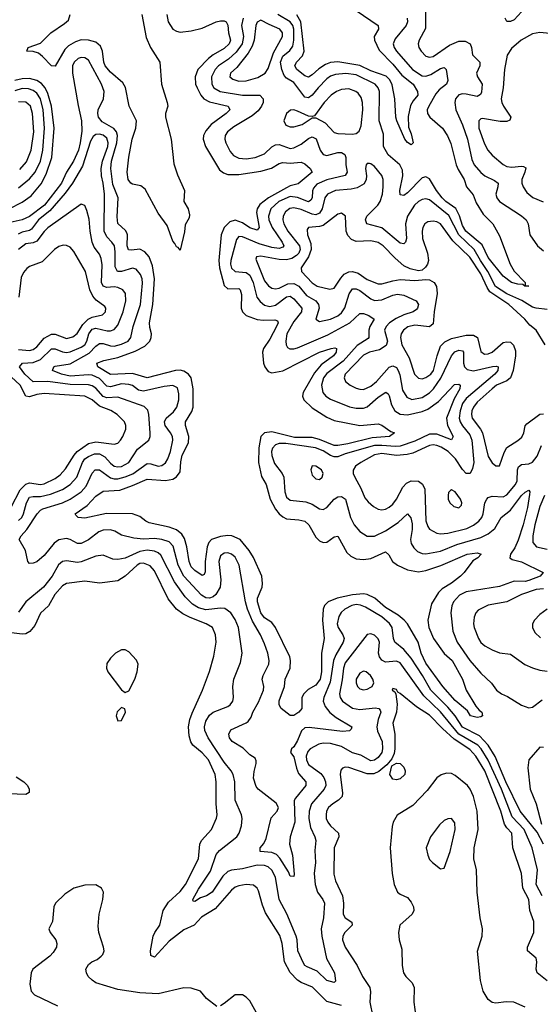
# Model space of a CAD drawing. Header units: inches. Extents: x 1552611 to 1694776, y 811966 to 917215.
# Tile 312 of 549: x 1635696 to 1638533, y 890878 to 896241. Entities that reach past the tile are written whole.
import ezdxf

# ---------------------------------------------------------------- set-up
doc = ezdxf.new("R2010")
doc.units = ezdxf.units.IN
doc.header["$MEASUREMENT"] = 0
doc.layers.add('B6839', color=7, linetype='Continuous')

msp = doc.modelspace()

# ---------------------------------------------------------------- linework, layer by layer
at = {"layer": 'B6839', "color": 5}
for points, elevation in [([(1637908, 896310), (1637907.4, 896192.6), (1637872.9, 896130), (1637867.6, 896110), (1637872.1, 896090), (1637883.2, 896070), (1637910, 896042.9), (1637930, 896036.6), (1637950, 896040.7), (1638038.5, 896101.5), (1638090, 896124.2), (1638123.1, 896123.1), (1638150.2, 896110), (1638158.4, 896090), (1638163.6, 896050), (1638204.5, 896010), (1638204.1, 895990), (1638185.5, 895950), (1638190.1, 895930), (1638216.2, 895890), (1638213, 895847), (1638207.1, 895832.9), (1638190, 895822.8), (1638130, 895836.2), (1638110, 895836.9), (1638090, 895831.2), (1638070.2, 895810), (1638067.2, 895790), (1638073.3, 895750), (1638110, 895669), (1638136.7, 895590), (1638159.3, 895479.3), (1638173.7, 895450), (1638208.3, 895408.3), (1638231.3, 895390), (1638284.4, 895364.4), (1638303, 895350), (1638302.5, 895330), (1638291.6, 895290), (1638297.1, 895270), (1638311.2, 895251.2), (1638430, 895173.1), (1638456.3, 895150), (1638467.2, 895130), (1638475.9, 895070), (1638518.5, 895010), (1638550, 894981.2)], 860), ([(1636497.6, 896270), (1636505.4, 896230), (1636530.1, 896190.1), (1636550, 896177.7), (1636570, 896173.9), (1636630, 896181), (1636690, 896195.1), (1636767.3, 896230), (1636790, 896235.3), (1636810, 896235), (1636820.7, 896230), (1636830.5, 896210.5), (1636833.9, 896170), (1636844.2, 896130), (1636836.9, 896110), (1636810, 896084.3), (1636750, 896050.3), (1636724, 896030), (1636666.3, 895970), (1636651.9, 895930), (1636654.4, 895890), (1636662.2, 895870), (1636682.8, 895830), (1636698.9, 895810), (1636730, 895793.2), (1636832.8, 895770), (1636840.6, 895750), (1636821.6, 895730), (1636739.5, 895670), (1636710, 895636.2), (1636698.5, 895610), (1636696.6, 895590), (1636707.9, 895550), (1636784, 895424), (1636806.1, 895406.1), (1636830, 895398), (1636890, 895398.2), (1637010, 895416.5), (1637067.8, 895432.2), (1637110, 895457.3), (1637130, 895463.6), (1637170, 895460.3), (1637230, 895464.5), (1637250, 895455.4), (1637278.8, 895430), (1637289.2, 895410), (1637213.1, 895346.9), (1637170, 895336.5), (1637150, 895325.9), (1637052, 895270), (1637005.2, 895234.8), (1636990.1, 895210), (1636985.7, 895190), (1637000.1, 895110), (1636990, 895095), (1636950, 895107), (1636910, 895134.4), (1636870, 895149.2), (1636840.6, 895139.4), (1636810.6, 895110), (1636794.3, 895070), (1636780.3, 894930), (1636784, 894890), (1636810, 894793), (1636830, 894774.5), (1636890, 894776.8), (1636897, 894770), (1636904.3, 894744.3), (1636902.9, 894670), (1636910.1, 894650.1), (1636930.6, 894630.6), (1636990, 894607.9), (1637024.2, 894604.2), (1637086.7, 894606.7), (1637100.7, 894600.7), (1637104.8, 894590), (1637095.9, 894570), (1637058.6, 894501.4), (1637024.2, 894450), (1637019.1, 894430), (1637023.8, 894370), (1637031.1, 894351.1), (1637050, 894324.9), (1637070, 894317.7), (1637130, 894327.8), (1637330, 894430.1), (1637392.7, 894450), (1637413.4, 894453.4), (1637421.6, 894450), (1637420.9, 894430), (1637406.3, 894410), (1637338.7, 894361.3), (1637302.5, 894317.5), (1637241.1, 894210), (1637237.9, 894190), (1637243.7, 894170), (1637290, 894126.7), (1637370, 894076.8), (1637410, 894057.8), (1637550, 894031), (1637650, 894039.3), (1637670, 894032.8), (1637718, 893998), (1637738.8, 893990), (1637711, 893970), (1637616.6, 893963.4), (1637484.6, 893930), (1637430, 893921), (1637410, 893922.6), (1637330, 893954.8), (1637290, 893965), (1637194.3, 893965.7), (1637070, 893995.9), (1637030, 893990.6), (1637009.7, 893970), (1636998.3, 893910), (1636998, 893830), (1637013, 893753), (1637039.6, 893710), (1637060.1, 893630), (1637090, 893574.6), (1637110, 893549.6), (1637130, 893532.5), (1637150, 893522.9), (1637217.7, 893517.7), (1637250, 893509.4), (1637272.1, 893490), (1637310, 893421.8), (1637330, 893403.2), (1637350, 893392.8), (1637370, 893394.5), (1637410, 893424.7), (1637430, 893427.7), (1637478.7, 893338.7), (1637499.8, 893319.8), (1637530, 893304.8), (1637570, 893300.7), (1637610, 893307.1), (1637690, 893342.4), (1637707.1, 893327.1), (1637728.3, 893290), (1637754.2, 893270), (1637810, 893244), (1637870, 893234.4), (1637910, 893241.8), (1637991.6, 893268.4), (1638134.5, 893330), (1638190, 893337.2), (1638210.6, 893330), (1638193, 893310), (1638165.9, 893294.1), (1638117.8, 893230), (1638097.7, 893210), (1638050, 893172.2), (1637998.8, 893141.2), (1637978.7, 893121.3), (1637939.9, 893060.1), (1637920.1, 892970), (1637926, 892930), (1637950.7, 892870), (1638009.7, 892789.7), (1638053, 892750), (1638109.3, 892650), (1638128.9, 892588.9), (1638182.4, 892502.4), (1638200.3, 892480.3), (1638214.8, 892470), (1638218, 892450), (1638210, 892444), (1638190, 892440.9), (1638153.2, 892450), (1638136.3, 892476.3), (1638070, 892532.5), (1638002.9, 892610), (1637910, 892736.3), (1637883.5, 892790), (1637867.3, 892850), (1637808.6, 892950), (1637790.8, 892970), (1637757.9, 892997.9), (1637690, 893040.4), (1637630.5, 893090.5), (1637590.4, 893110.4), (1637570, 893113.2), (1637510, 893108.8), (1637426.7, 893090), (1637376.3, 893070), (1637357.5, 893050), (1637349.2, 893030), (1637345.5, 892970), (1637355.7, 892870), (1637340.5, 892790), (1637340.2, 892690), (1637333.7, 892650), (1637310, 892616.9), (1637267.2, 892592.8), (1637243.9, 892570), (1637233.9, 892550), (1637233, 892490), (1637217.8, 892470), (1637190, 892451.2), (1637170, 892450.6), (1637120.6, 892490), (1637109.9, 892510), (1637110, 892530.4), (1637138.8, 892610), (1637143, 892650), (1637170.5, 892710), (1637172.2, 892750), (1637167.7, 892770), (1637089.9, 892930), (1637070, 892958.4), (1637030, 892983.1), (1637009.6, 893010), (1636991.5, 893070), (1636992.2, 893090), (1637016.5, 893150), (1637019.9, 893170), (1637014.8, 893210), (1636970, 893312.1), (1636945.9, 893350), (1636897.1, 893410), (1636852.1, 893430), (1636830, 893431.9), (1636790, 893426), (1636741.8, 893410), (1636727.1, 893392.9), (1636717.1, 893370), (1636707, 893290), (1636706.8, 893233.2), (1636701.3, 893218.7), (1636690, 893213.3), (1636650, 893240.4), (1636630, 893260.9), (1636619.2, 893290), (1636607.5, 893370), (1636594.6, 893414.6), (1636579.8, 893439.8), (1636550, 893461.8), (1636510, 893476.9), (1636401.5, 893501.5), (1636382.8, 893510), (1636350, 893534.9), (1636310, 893549.1), (1636169.1, 893550.9), (1636050, 893525.7), (1636014, 893530), (1636001.7, 893541.7), (1635997.6, 893550), (1636064.1, 893595.9), (1636110, 893645.3), (1636150, 893673.2), (1636240.7, 893679.3), (1636310, 893703.4), (1636390, 893739.3), (1636490, 893730.7), (1636530, 893739.3), (1636550, 893751.2), (1636570, 893778.9), (1636573.4, 893833.4), (1636582, 893870), (1636616.2, 893936.2), (1636617.6, 893970), (1636598.6, 894030), (1636599.4, 894050), (1636633.4, 894106.6), (1636640.8, 894130), (1636641.9, 894230), (1636630.5, 894290), (1636615.7, 894310), (1636590, 894326.6), (1636570, 894331.5), (1636544.2, 894330), (1636390, 894290.6), (1636310, 894314.2), (1636190, 894308), (1636122.4, 894350), (1636116, 894370), (1636154.9, 894385.1), (1636230, 894400.3), (1636325.1, 894434.9), (1636377.2, 894462.8), (1636404.7, 894490), (1636412.3, 894510), (1636413.6, 894530), (1636404.3, 894564.3), (1636403.5, 894590), (1636422.1, 894690), (1636430.5, 894830), (1636420.5, 894900.5), (1636400.9, 894950), (1636377, 894977), (1636351.1, 894991.1), (1636305.6, 894985.6), (1636288.2, 894988.2), (1636281.1, 895010), (1636283.7, 895070), (1636279.8, 895079.8), (1636272.5, 895092.5), (1636231.2, 895131.2), (1636226.9, 895166.9), (1636232.8, 895270), (1636203.7, 895343.7), (1636193.2, 895430), (1636196.5, 895470), (1636225.9, 895570), (1636228.5, 895610), (1636223.3, 895630), (1636208.8, 895648.8), (1636144.8, 895684.8), (1636125.9, 895710), (1636121.3, 895730), (1636124.4, 895750), (1636152.5, 895810), (1636155.5, 895850), (1636141, 895890), (1636070, 896020.6), (1636050, 896034), (1636030, 896035.5), (1636014, 896030), (1635992.1, 896010), (1635983.8, 895990), (1635983.8, 895950), (1636013.9, 895773.9), (1636033.2, 895690), (1636033.7, 895633.7), (1636025.7, 895570), (1636015.7, 895530), (1635988.8, 895470), (1635950.3, 895409.7), (1635923.9, 895350), (1635830.1, 895230), (1635750, 895169.9), (1635710, 895151.4), (1635626.7, 895133.3)], 820), ([(1636361.4, 896270), (1636384.7, 896144.7), (1636408.6, 896088.6), (1636459.7, 896010), (1636468.9, 895890), (1636500.4, 895790), (1636502.8, 895770), (1636490.1, 895730), (1636490.6, 895710), (1636521.7, 895590), (1636536.7, 895456.7), (1636555.1, 895395.1), (1636594.6, 895310), (1636590.8, 895250), (1636614, 895210), (1636622, 895178), (1636619.1, 895160.9), (1636597.1, 895122.9), (1636594.6, 895085.4), (1636570, 894986), (1636560.2, 895000.2), (1636550, 895003.7), (1636541.8, 895021.8), (1636530, 895034), (1636499.3, 895119.3), (1636450, 895187.8), (1636378.8, 895318.8), (1636355.6, 895335.6), (1636310, 895344.9), (1636301, 895350), (1636287.1, 895370), (1636282.4, 895410), (1636290, 895492.7), (1636309, 895590), (1636328.8, 895650), (1636331.9, 895690), (1636293.3, 895770), (1636272.5, 895872.5), (1636257.7, 895897.7), (1636190, 895956), (1636162.1, 895990), (1636154.4, 896010), (1636147.3, 896070), (1636136.9, 896096.9), (1636110, 896119.1), (1636070, 896129.5), (1636030, 896130.9), (1635999.1, 896120.9), (1635961.9, 896098.1), (1635941.8, 896078.2), (1635890, 895987.5), (1635869.9, 895990), (1635820.9, 896040.9), (1635798.3, 896058.3), (1635770, 896067), (1635735.3, 896070), (1635741.3, 896090), (1635810, 896113.7), (1635864.9, 896170), (1635940.6, 896219.4), (1635961.3, 896238.7), (1635971.5, 896268.5)], 780), ([(1637808.2, 896250), (1637810.1, 896230), (1637801.7, 896210), (1637742.7, 896137.3), (1637731.8, 896110), (1637736.1, 896090), (1637748.7, 896070), (1637837.1, 895970), (1637890, 895935.1), (1637910, 895933.9), (1637937.3, 895942.7), (1637990, 895975.8), (1638010, 895980.2), (1638020.8, 895970), (1638029.4, 895910), (1638021.4, 895890), (1637981.9, 895858.1), (1637963.3, 895836.7), (1637925.4, 895770), (1637917.3, 895750), (1637918.2, 895730), (1637931.1, 895710), (1637999.7, 895650), (1638027.7, 895607.7), (1638045.9, 895565.9), (1638074.4, 895450), (1638084.9, 895424.9), (1638119.2, 895370), (1638131.1, 895331.1), (1638167.2, 895287.2), (1638184.1, 895244.1), (1638221.4, 895181.4), (1638274.3, 895130), (1638310, 895063), (1638369.2, 894909.2), (1638390, 894870.5), (1638450.7, 894810), (1638451.3, 894791.3), (1638470.8, 894790), (1638448.7, 894790), (1638438, 894798), (1638410, 894800.4), (1638377, 894810), (1638330, 894844.4), (1638250, 894946.5), (1638215.5, 895015.5), (1638127.6, 895090), (1638110, 895120.2), (1638093.3, 895173.3), (1638072.2, 895212.2), (1638018.8, 895250), (1637998.5, 895270), (1637967.8, 895310), (1637930, 895373.8), (1637910, 895384.7), (1637890, 895379.6), (1637810, 895298.1), (1637790, 895283.4), (1637770, 895287.3), (1637767.4, 895310), (1637783.9, 895390), (1637781.7, 895421.7), (1637766.8, 895450), (1637704.2, 895504.2), (1637677.8, 895550), (1637678.2, 895618.2), (1637654.8, 895690), (1637656.3, 895850), (1637649.9, 895870), (1637632.4, 895890), (1637530, 895940.9), (1637472.9, 895947.1), (1637417.1, 895942.8), (1637390, 895932.6), (1637370, 895918.4), (1637321.8, 895870), (1637290, 895829.3), (1637270, 895814.9), (1637250, 895819.4), (1637190, 895898.3), (1637150, 895922.7), (1637137.5, 895937.5), (1637123.7, 895970), (1637117.1, 896010), (1637130, 896041.8), (1637167.5, 896072.5), (1637183.7, 896096.3), (1637190.4, 896129.6), (1637189.4, 896190), (1637183.6, 896210), (1637170, 896228.6), (1637102.9, 896270)], 840), ([(1637530, 896290.8), (1637648.7, 896210), (1637652.2, 896190), (1637627.9, 896150), (1637630.1, 896130), (1637655.2, 896075.2), (1637730, 895998.5), (1637778, 895938), (1637839.8, 895890), (1637863.5, 895850), (1637865.8, 895830), (1637840.5, 895799.5), (1637826.5, 895773.5), (1637813.4, 895713.4), (1637815.3, 895655.3), (1637830, 895618.8), (1637840.5, 895570), (1637830, 895559.5), (1637810, 895571.6), (1637795.8, 895590), (1637750.8, 895690.8), (1637745.1, 895710), (1637740.3, 895810), (1637726.5, 895886.5), (1637713.3, 895913.3), (1637692.6, 895932.6), (1637610, 895962.8), (1637550, 895991.9), (1637430, 896011), (1637390, 896007.7), (1637362.9, 895997.1), (1637326.2, 895973.8), (1637290, 895940.7), (1637270, 895928.7), (1637250, 895935.4), (1637206.2, 895970), (1637195.2, 895990), (1637205.3, 896010), (1637236.4, 896043.6), (1637245.4, 896070), (1637228.8, 896228.8), (1637207.1, 896267.1)], 820), ([(1638430, 896284.5), (1638390, 896240.9), (1638370, 896231), (1638350, 896231.7), (1638341.5, 896250)], 860), ([(1636914.4, 896250), (1636904.1, 896210), (1636916.2, 896150), (1636908.2, 896110), (1636875.9, 896064.1), (1636833.2, 896026.8), (1636780.1, 895990), (1636761, 895970), (1636741.7, 895930), (1636743.4, 895890), (1636754.2, 895870), (1636789.3, 895849.3), (1636910, 895830.1), (1637004, 895830), (1637022.7, 895810), (1637021.9, 895790), (1637013.5, 895770), (1636995, 895745), (1636962.4, 895717.6), (1636862.4, 895657.6), (1636828.6, 895630), (1636815.5, 895610), (1636813, 895590), (1636818.8, 895570), (1636842.3, 895522.3), (1636861, 895501), (1636890, 895486.6), (1636930, 895483.8), (1636979.5, 895490), (1637030.3, 895509.7), (1637070, 895548.8), (1637090, 895558.9), (1637110, 895560.3), (1637170, 895539.9), (1637190, 895543.1), (1637230, 895562.7), (1637270, 895594.6), (1637290, 895602.1), (1637311.8, 895591.8), (1637333.5, 895530), (1637350, 895507.1), (1637370, 895501.9), (1637430, 895517.4), (1637450, 895517.8), (1637467.2, 895507.2), (1637473.8, 895490), (1637472.9, 895450), (1637479.8, 895410), (1637470, 895392.4), (1637370, 895368), (1637315.7, 895344.3), (1637296.8, 895323.2), (1637291.6, 895308.4), (1637289.3, 895270.7), (1637282.8, 895257.2), (1637270, 895249.6), (1637210, 895273.3), (1637170, 895277.4), (1637107.7, 895250), (1637065.1, 895210), (1637051.8, 895170), (1637054.3, 895150), (1637071.1, 895110), (1637127, 895030), (1637135.1, 895010), (1637130, 895002.5), (1637110, 894994.5), (1637070, 894999.4), (1637000.7, 895020.7), (1636910, 895057.8), (1636890, 895059.5), (1636877, 895043), (1636846.5, 894930), (1636845.1, 894910), (1636850, 894888.2), (1636870, 894869.1), (1636930, 894864.5), (1636949.5, 894849.5), (1636969.1, 894810), (1636988.2, 894730), (1637005.6, 894705.6), (1637030, 894685.8), (1637058.9, 894678.9), (1637090, 894685.5), (1637150, 894731.4), (1637170, 894735.2), (1637190, 894720.9), (1637233.1, 894670), (1637232.1, 894650), (1637190, 894596.7), (1637151.5, 894530), (1637145.9, 894490), (1637148.2, 894470), (1637156.2, 894456.2), (1637168.4, 894448.4), (1637190, 894448), (1637210, 894454.5), (1637375.5, 894524.5), (1637495.5, 894590), (1637550, 894640.2), (1637570, 894640.1), (1637598.4, 894630), (1637628, 894610), (1637603.3, 894570), (1637597.9, 894550), (1637599.5, 894510), (1637595.6, 894504.4), (1637534.3, 894465.7), (1637459.3, 894380.7), (1637370, 894314.4), (1637351.5, 894290), (1637341, 894250), (1637348.4, 894210), (1637364.8, 894190), (1637390, 894174.6), (1637492.6, 894132.6), (1637530, 894124.5), (1637570, 894125.5), (1637590, 894132.7), (1637650, 894185.6), (1637692, 894212), (1637704, 894204), (1637710, 894192.7), (1637722.5, 894142.5), (1637740.1, 894110), (1637770, 894092.4), (1637810, 894089.7), (1637890, 894106.8), (1637920.5, 894119.5), (1637978.3, 894161.7), (1638066.3, 894253.7), (1638090, 894255.1), (1638096.9, 894250), (1638094.3, 894230), (1638064.5, 894175.5), (1638021.9, 894070), (1638026.9, 894030), (1638059.1, 893970), (1638050, 893953.5), (1637970, 893983.3), (1637930, 893983.5), (1637850, 893944.7), (1637770, 893918.7), (1637744.1, 893915.9), (1637670, 893922.4), (1637630, 893921), (1637470, 893875.7), (1637430, 893859.8), (1637410, 893859.3), (1637390, 893866.7), (1637350, 893893.2), (1637308, 893910), (1637146.6, 893933.4), (1637110, 893932.8), (1637090, 893925.6), (1637073.2, 893906.8), (1637068.8, 893890), (1637070, 893868.2), (1637084.6, 893824.6), (1637126.8, 893770), (1637135.1, 893750), (1637140.5, 893670), (1637150, 893640.9), (1637170, 893624), (1637254.5, 893614.5), (1637290, 893601.5), (1637330, 893577.7), (1637350, 893573.2), (1637370, 893584.3), (1637410, 893630.1), (1637430, 893641.4), (1637450, 893643.9), (1637471.7, 893630), (1637498.4, 893530), (1637518, 893490), (1637550, 893453), (1637590, 893427.9), (1637630, 893428.8), (1637690, 893456.4), (1637758.3, 893501.7), (1637810, 893549.2), (1637828.5, 893528.5), (1637834.7, 893494.7), (1637834.9, 893465.1), (1637826.5, 893410), (1637828.9, 893388.9), (1637843.9, 893363.9), (1637864.7, 893344.7), (1637890, 893334.5), (1637910, 893332.7), (1637990, 893345.8), (1638077.7, 893382.3), (1638210, 893421.3), (1638250, 893440.3), (1638286, 893470), (1638319.8, 893530), (1638370.5, 893569.5), (1638430, 893649.3), (1638450, 893668.2), (1638470, 893678.7), (1638476.9, 893670), (1638475.2, 893655.2), (1638463.5, 893583.5), (1638440.6, 893490), (1638413.4, 893406.6), (1638394.8, 893365.2), (1638371, 893330), (1638366.6, 893310), (1638380.1, 893300.1), (1638430, 893287.5), (1638548, 893230), (1638532.7, 893210), (1638470, 893186.1), (1638450, 893180.8), (1638390, 893182.3), (1638310, 893153.8), (1638130, 893125.1), (1638093.5, 893106.5), (1638060.7, 893070), (1638051.9, 893048.1), (1638046.5, 893010), (1638056.6, 892910), (1638080.1, 892850), (1638149.5, 892750), (1638210, 892681.1), (1638267.5, 892627.5), (1638295.4, 892590), (1638321.3, 892570), (1638355.1, 892555.1), (1638430, 892507.3), (1638470, 892493.7), (1638490, 892495.8), (1638544.2, 892535.8)], 840), ([(1638676.7, 896156.7), (1638530, 896171.8), (1638490, 896164), (1638428.7, 896130), (1638376, 896084), (1638352.6, 896047.4), (1638338, 895970), (1638330.2, 895870), (1638320.6, 895810), (1638323.5, 895790), (1638333, 895770), (1638373, 895710), (1638366.6, 895693.4), (1638350, 895686.3), (1638313.6, 895686.4), (1638217.8, 895702.2), (1638210, 895701.8), (1638198.2, 895690), (1638199, 895650), (1638230, 895564.2), (1638247.4, 895530), (1638270, 895502.7), (1638330, 895451.5), (1638350, 895440.9), (1638377.9, 895437.9), (1638430, 895443.7), (1638442, 895442), (1638453.6, 895433.6), (1638449.4, 895410), (1638432.8, 895370), (1638432.5, 895350), (1638439.3, 895330), (1638459.3, 895299.3), (1638492.3, 895272.3), (1638549.2, 895249.2)], 880), ([(1635638, 895210), (1635710, 895246.5), (1635757.7, 895282.3), (1635812.6, 895347.4), (1635840.7, 895399.3), (1635871.5, 895490), (1635883, 895650), (1635869.7, 895770), (1635850, 895839.1), (1635835.4, 895870), (1635814.1, 895894.1), (1635790, 895909.9), (1635750, 895919.8), (1635710, 895919.6), (1635670, 895909.4)], 820), ([(1635690, 895325.1), (1635750, 895375), (1635779.9, 895410), (1635810, 895470.1), (1635822.7, 895530), (1635831.9, 895650), (1635824.2, 895750), (1635809.9, 895810), (1635790, 895840.7), (1635770, 895855.6), (1635744.6, 895864.6), (1635710, 895866.3), (1635670, 895853.9)], 840), ([(1635695.7, 895424.3), (1635732.3, 895467.7), (1635758.6, 895530), (1635772.2, 895630), (1635765.2, 895730), (1635753.9, 895770), (1635730, 895792.2), (1635690, 895793)], 860), ([(1638550, 891749.7), (1638516.3, 891816.3), (1638422.6, 891930), (1638345.9, 892090), (1638287.5, 892227.5), (1638249.7, 892290), (1638201.3, 892341.3), (1638110, 892387.4), (1638069.5, 892449.5), (1638030, 892497.5), (1637936.3, 892590), (1637891.4, 892670), (1637830, 892764.2), (1637790, 892811.4), (1637739.8, 892850), (1637733.1, 892870), (1637725.5, 892930), (1637711.8, 892951.8), (1637670, 892988.2), (1637581.1, 893041.1), (1637552.9, 893052.9), (1637530, 893055.2), (1637505.2, 893050), (1637468.7, 893031.3), (1637447.5, 893012.5), (1637435.1, 892990), (1637427, 892950), (1637430.9, 892930.9), (1637457.2, 892890), (1637463.9, 892870), (1637459.4, 892850), (1637418.8, 892781.2), (1637405.4, 892750), (1637387.3, 892632.7), (1637354.1, 892550), (1637350.1, 892530), (1637360, 892500), (1637386.9, 892466.9), (1637420.2, 892440.2), (1637506.4, 892390), (1637502.8, 892377.2), (1637492.6, 892367.4), (1637455.1, 892364.9), (1637273.6, 892386.4), (1637250, 892383.4), (1637232.2, 892367.8), (1637210, 892315.3), (1637190, 892281), (1637177.4, 892270), (1637171.8, 892250), (1637190, 892226.4), (1637204, 892164), (1637216.1, 892136.1), (1637255.8, 892090), (1637256.2, 892070), (1637198.7, 892001.3), (1637192.5, 891987.5), (1637195.7, 891870), (1637170.1, 891790), (1637166.7, 891750), (1637183.5, 891690), (1637192, 891588), (1637190, 891574), (1637170, 891576.9), (1637160.4, 891600.3), (1637113.9, 891673.9), (1637095.1, 891695.1), (1637070, 891705.3), (1637006, 891710), (1637006.2, 891730), (1637026.3, 891753.7), (1637038.5, 891781.5), (1637066.7, 891893.4), (1637098.4, 891930), (1637107, 891950), (1637093.4, 891973.4), (1636995.1, 892050), (1636985, 892065), (1636969.9, 892110.1), (1636973.3, 892146.7), (1636984.5, 892190), (1636985.2, 892205.2), (1636978.6, 892218.6), (1636950, 892236.9), (1636913.5, 892273.5), (1636853.3, 892310), (1636839.4, 892330), (1636836.5, 892350), (1636846.7, 892373.4), (1636929.4, 892410.6), (1636941.4, 892418.6), (1636957.3, 892442.7), (1636965.7, 892470), (1636996.6, 892523.4), (1637024.6, 892590), (1637026, 892610), (1637016.8, 892650), (1637022.7, 892670), (1637053.9, 892730), (1637055.9, 892750), (1637048, 892790), (1637030, 892841.1), (1637008.2, 892890), (1636964.7, 892964.7), (1636937.9, 893030), (1636926.5, 893070), (1636891.4, 893270), (1636870, 893313), (1636850, 893329.9), (1636830, 893337.4), (1636810, 893335.7), (1636790, 893320.3), (1636780.3, 893290), (1636792.8, 893190), (1636787.6, 893150), (1636764, 893110), (1636750, 893098.5), (1636730, 893091.2), (1636710, 893092.7), (1636686, 893106), (1636590.7, 893210), (1636560.1, 893270), (1636532.7, 893372.7), (1636510, 893396.4), (1636470, 893410.6), (1636430, 893415.4), (1636370, 893412.1), (1636317.3, 893417.3), (1636250, 893433.1), (1636214.5, 893454.5), (1636190, 893462.5), (1636150, 893460.4), (1636127.7, 893452.3), (1636071.1, 893408.9), (1636030, 893387.7), (1636010, 893387.4), (1635970, 893409.3), (1635950, 893414.8), (1635910, 893407.3), (1635883.8, 893390), (1635830, 893322), (1635790, 893287.6), (1635770, 893280.5), (1635750, 893279.6), (1635739.6, 893290), (1635727.5, 893350), (1635692.4, 893410), (1635704, 893430), (1635735.6, 893464.4), (1635791.4, 893550), (1635809.9, 893570), (1635822.8, 893577.2), (1635930, 893609), (1635970, 893629.3), (1636030, 893668.8), (1636058.9, 893701.1), (1636090, 893771.9), (1636107.3, 893790), (1636130, 893789.6), (1636190, 893745.1), (1636210, 893739.9), (1636230, 893740.8), (1636270, 893750.9), (1636311.6, 893768.4), (1636390, 893823.3), (1636410, 893822.7), (1636450, 893809.1), (1636470, 893812.1), (1636490, 893827.8), (1636503.2, 893850), (1636517.6, 893890), (1636529.9, 893950), (1636527.8, 893970), (1636518.3, 893990), (1636487.8, 894030), (1636484.5, 894050), (1636493.3, 894070), (1636534.6, 894105.4), (1636552, 894130), (1636562.6, 894170), (1636563.7, 894203.7), (1636555.5, 894235.5), (1636530, 894249.2), (1636483.8, 894243.8), (1636370, 894217.1), (1636343.7, 894223.7), (1636310, 894248.3), (1636290, 894254.9), (1636250, 894257.7), (1636190, 894242.1), (1636170, 894245.7), (1636130, 894286.4), (1636090, 894305.7), (1636070, 894307.6), (1635970, 894299), (1635923.5, 894310), (1635873.7, 894330), (1635881.5, 894350), (1635890, 894354), (1635970, 894366.8), (1636075.1, 894424.9), (1636110, 894462.6), (1636130, 894477.5), (1636150, 894477.2), (1636190, 894464.8), (1636210, 894463.6), (1636250, 894473), (1636286.3, 894490), (1636300.7, 894510), (1636313.8, 894570), (1636355, 894690), (1636365.3, 894805.3), (1636362.6, 894830), (1636353.8, 894853.8), (1636330, 894881.4), (1636310, 894888.5), (1636250, 894870.4), (1636228, 894870), (1636215.3, 894895.3), (1636216.9, 894976.9), (1636212, 895010), (1636198.7, 895030), (1636170, 895058.5), (1636155.6, 895090), (1636158, 895290), (1636151.2, 895350), (1636141.6, 895390), (1636140.1, 895430), (1636148, 895470), (1636176.5, 895550), (1636177.8, 895570), (1636170, 895595.3), (1636150, 895612.1), (1636130, 895617.8), (1636110, 895616), (1636095.4, 895604.6), (1636081.2, 895578.8), (1636037.3, 895442.7), (1635984, 895350), (1635944.3, 895295.7), (1635859.7, 895200.3), (1635799, 895150), (1635759.5, 895100.5), (1635750, 895093.1), (1635710, 895083.8), (1635687.9, 895072.1)], 840), ([(1638570, 894662.9), (1638510, 894669), (1638490, 894675.1), (1638432.3, 894712.3), (1638350, 894748.6), (1638288.3, 894788.3), (1638247.9, 894870), (1638207.1, 894930), (1638173.6, 894990), (1638089.4, 895069.4), (1638035.1, 895175.1), (1637930, 895259.9), (1637910, 895265.2), (1637890, 895261), (1637869.3, 895250), (1637848.5, 895231.5), (1637809.2, 895170.8), (1637797.9, 895130), (1637803.6, 895050), (1637798.3, 895030), (1637790, 895021), (1637770, 895023.8), (1637670, 895108.2), (1637587.1, 895130), (1637580.2, 895150), (1637588.7, 895170), (1637647.3, 895230), (1637659.6, 895250), (1637672.5, 895290), (1637677.4, 895330), (1637676.8, 895370), (1637670, 895392.6), (1637630, 895441.5), (1637610, 895456.8), (1637602.8, 895457.3), (1637590, 895457.4), (1637584, 895450), (1637580.2, 895430), (1637586.4, 895390), (1637584.5, 895370), (1637572.5, 895347.5), (1637535.3, 895324.7), (1637502.7, 895317.3), (1637417.6, 895310), (1637373.4, 895290), (1637359.3, 895270), (1637344.1, 895210), (1637330, 895186.5), (1637310, 895178.7), (1637290, 895181.5), (1637230, 895206.8), (1637190, 895216.1), (1637167.6, 895212.4), (1637145.4, 895194.6), (1637132.4, 895170), (1637130.5, 895150), (1637134.9, 895130), (1637156.4, 895090), (1637220.8, 895010), (1637225, 894990), (1637217.7, 894970), (1637203.9, 894956.1), (1637179.1, 894940.9), (1637150, 894932.4), (1637110, 894935.4), (1637010, 894953.8), (1636985.7, 894950), (1636983, 894937), (1637030, 894818.5), (1637051.1, 894791.1), (1637070, 894778.7), (1637090, 894774.6), (1637110, 894778.2), (1637157.9, 894802.1), (1637190, 894804.7), (1637217.6, 894790), (1637259.6, 894739.6), (1637310.6, 894710), (1637325.1, 894690), (1637327.7, 894670), (1637309.4, 894609.4), (1637330, 894596.5), (1637390.2, 894610.2), (1637430, 894628.3), (1637450, 894644), (1637468.3, 894671.7), (1637491.9, 894748.1), (1637510, 894774.6), (1637530, 894775.4), (1637550, 894765.2), (1637610, 894720.9), (1637630, 894712.4), (1637670, 894714.4), (1637730, 894740.3), (1637754.7, 894745.3), (1637790, 894740.4), (1637857.5, 894710), (1637868.8, 894690), (1637864.4, 894670), (1637857.6, 894662.4), (1637839.7, 894650), (1637790, 894633.7), (1637747.1, 894612.9), (1637711.7, 894590), (1637693.3, 894570), (1637684.8, 894550), (1637700.1, 894490), (1637692.7, 894467.3), (1637657.3, 894442.7), (1637602.8, 894430), (1637570, 894413.7), (1637469.5, 894310), (1637464, 894290), (1637472.4, 894270), (1637497.8, 894250), (1637530, 894234.3), (1637550, 894227.8), (1637570, 894227.5), (1637610, 894245), (1637639.7, 894270), (1637710, 894347.6), (1637730, 894355.7), (1637750, 894346.5), (1637758.9, 894330), (1637767.4, 894307.4), (1637782.9, 894222.9), (1637805.5, 894185.5), (1637832.7, 894172.7), (1637890, 894183.4), (1637930, 894207.8), (1637950.7, 894230), (1637991.9, 894288.1), (1638050, 894411), (1638067.4, 894432.6), (1638090, 894440.4), (1638110, 894436.6), (1638114.6, 894430), (1638114.9, 894370), (1638121, 894350), (1638135.3, 894335.3), (1638170, 894328), (1638272.2, 894352.2), (1638294.2, 894354.2), (1638304.4, 894350), (1638302.3, 894330), (1638285.9, 894310), (1638130, 894177.7), (1638109.8, 894150), (1638095.6, 894110), (1638091.7, 894070), (1638096.7, 894050), (1638108.4, 894028.4), (1638150, 893979.5), (1638160.2, 893950), (1638170.1, 893829.9), (1638164.3, 893795.7), (1638151.1, 893768.9), (1638129.1, 893770), (1638110, 893790.7), (1638070.8, 893850), (1638031.8, 893890), (1637993.3, 893913.3), (1637970, 893922), (1637950, 893925.1), (1637930, 893922.1), (1637839.3, 893880.7), (1637807.5, 893872.5), (1637750, 893867), (1637670, 893877.8), (1637630, 893870.6), (1637554.5, 893830), (1637526.9, 893810), (1637513.1, 893786.9), (1637513.7, 893770), (1637521.7, 893750), (1637555.4, 893690), (1637577.4, 893637.4), (1637594.5, 893614.5), (1637623.6, 893590), (1637650, 893575.5), (1637670, 893571.6), (1637690, 893575.3), (1637710, 893585.7), (1637730, 893602.9), (1637750, 893629.2), (1637784.5, 893695.5), (1637803.3, 893716.7), (1637830, 893730.2), (1637870, 893728), (1637891.8, 893711.8), (1637903.3, 893683.3), (1637910, 893511.3), (1637920.4, 893480.4), (1637930, 893466), (1637970, 893443.7), (1637990, 893440.4), (1638030, 893444.7), (1638132, 893470), (1638170, 893487.4), (1638199, 893510), (1638214.4, 893530), (1638222.3, 893550), (1638230.8, 893609.2), (1638241.4, 893630), (1638250, 893638), (1638270, 893645.1), (1638330, 893642), (1638350, 893652.7), (1638397.7, 893710), (1638407.1, 893730), (1638408.9, 893790), (1638414.3, 893805.7), (1638430, 893818.3), (1638470, 893821.8), (1638490, 893831.1), (1638516.6, 893863.4), (1638539, 893921)], 860), ([(1635690, 893513.3), (1635707, 893530), (1635717.4, 893550), (1635732, 893610), (1635750, 893639.6), (1635770, 893644.9), (1635810, 893644.2), (1635863.8, 893656.2), (1635930, 893682.9), (1635970.2, 893709.8), (1636008.1, 893750), (1636038.2, 893830), (1636051.7, 893848.4), (1636070, 893862.2), (1636103.8, 893876.2), (1636130, 893875.7), (1636160.4, 893860.4), (1636190, 893825.1), (1636210, 893809.7), (1636230, 893805.7), (1636250, 893808.3), (1636290.2, 893829.8), (1636337.9, 893902.1), (1636400.3, 893950), (1636407.3, 893970), (1636407.8, 893990), (1636400.2, 894090), (1636394.2, 894114.2), (1636373.5, 894133.5), (1636230, 894185.5), (1636170, 894181.9), (1636150, 894188.1), (1636110, 894233.3), (1636090, 894246.5), (1636070, 894252.9), (1635970, 894253.9), (1635850, 894269.7), (1635770, 894269.1), (1635723.1, 894310), (1635695.6, 894350), (1635710.5, 894369.5), (1635770, 894373.6), (1635808.6, 894390), (1635870, 894448.4), (1635890, 894449.2), (1635930, 894431.2), (1635950, 894428), (1635970, 894431.9), (1636030, 894457.6), (1636050, 894470.1), (1636061.6, 894490), (1636072.6, 894530), (1636090, 894555.4), (1636110, 894561.5), (1636173.4, 894546.6), (1636190, 894546.8), (1636210, 894554.4), (1636230, 894577.1), (1636259.7, 894650), (1636275.1, 894710), (1636272.4, 894750), (1636257.4, 894770), (1636230, 894783.2), (1636210, 894786.1), (1636170, 894782.6), (1636149.9, 894790), (1636141.5, 894810), (1636145.2, 894905.2), (1636140.2, 894940.2), (1636130, 894963.1), (1636101.5, 895001.5), (1636090.9, 895030), (1636079.4, 895090), (1636074.2, 895154.2), (1636062.4, 895202.4), (1636050, 895229.6), (1636030, 895235.8), (1635850, 895106.6), (1635830, 895087.8), (1635790, 895034.4), (1635770, 895026.3), (1635730, 895020.3), (1635690, 894989.4)], 860), ([(1638559.7, 894470), (1638510, 894549.8), (1638476.4, 894576.4), (1638448.2, 894610), (1638362, 894690), (1638259, 894759), (1638242.8, 894782.8), (1638210, 894857.7), (1638150, 894947.5), (1638057, 895037), (1637990, 895129.9), (1637970, 895140.5), (1637950, 895144.1), (1637920.8, 895139.2), (1637904.5, 895130), (1637892.6, 895110), (1637888.5, 895090), (1637891.6, 895050), (1637918.4, 894970), (1637923.4, 894930), (1637918.8, 894910), (1637907.8, 894892.2), (1637890, 894876.5), (1637870, 894873.1), (1637823.7, 894883.7), (1637790, 894900.5), (1637741.9, 894941.9), (1637677.5, 895010), (1637650, 895027.2), (1637610, 895037), (1637530, 895033.7), (1637504.1, 895044.1), (1637484.7, 895064.7), (1637475.5, 895090), (1637471.4, 895171.4), (1637450, 895186.6), (1637430, 895180.9), (1637350, 895120.6), (1637330, 895114.3), (1637270.2, 895109.8), (1637262.1, 895097.9), (1637264.6, 895070), (1637282.7, 895022.7), (1637285.1, 894990), (1637269.8, 894950.2), (1637230.1, 894890), (1637231.5, 894870), (1637290, 894807.8), (1637316.9, 894790), (1637386.2, 894773.9), (1637410, 894778.5), (1637446, 894834), (1637465.1, 894854.9), (1637490, 894867.5), (1637510, 894869), (1637540.6, 894860.6), (1637590, 894826.3), (1637650, 894803.1), (1637670, 894801.5), (1637730, 894819.3), (1637770, 894825.1), (1637850, 894820.2), (1637910, 894826.1), (1637930, 894823.3), (1637954.6, 894810), (1637967.7, 894787.7), (1637971.3, 894750), (1637955.4, 894650), (1637950, 894584.5), (1637930, 894567.9), (1637850, 894576.5), (1637811.2, 894568.8), (1637787.7, 894550), (1637775.7, 894530), (1637770.6, 894510), (1637777.7, 894470), (1637818.4, 894398.4), (1637847.4, 894310), (1637870, 894288.8), (1637890, 894285.6), (1637910, 894292), (1637936.9, 894310), (1637951.9, 894330), (1637970.3, 894410), (1637990, 894463), (1638012.9, 894487.1), (1638050, 894505.5), (1638130, 894522.3), (1638170, 894522.8), (1638190.5, 894510), (1638210, 894433.1), (1638230, 894419.3), (1638250, 894421.3), (1638270, 894430.1), (1638330, 894482.7), (1638350, 894487.1), (1638370, 894483.8), (1638387.9, 894467.9), (1638398.1, 894438.1), (1638398.1, 894410), (1638385.1, 894330), (1638371.4, 894290), (1638350, 894273.7), (1638294.4, 894250), (1638270, 894230.9), (1638190, 894158.1), (1638168.3, 894130), (1638160.4, 894110), (1638158.2, 894090), (1638162.6, 894070), (1638208.2, 894010), (1638218.3, 893990), (1638250, 893862), (1638270, 893827.2), (1638290, 893810.4), (1638310, 893810.6), (1638335.7, 893884.3), (1638350, 893910.1), (1638411.4, 893948.6), (1638432.6, 893967.4), (1638442.9, 893990), (1638451.1, 894028.9), (1638459.7, 894040.3), (1638530, 894092.5), (1638550, 894093.4)], 880), ([(1635690, 894445), (1635750, 894438.8), (1635770, 894444.9), (1635790, 894460.1), (1635830, 894506.5), (1635870, 894528.9), (1635890, 894527.3), (1635950, 894503.9), (1635986.1, 894513.9), (1636008.6, 894531.4), (1636039.6, 894580.4), (1636069.7, 894610.2), (1636090, 894621.1), (1636146.7, 894633.3), (1636163.4, 894650), (1636165.7, 894670), (1636159.3, 894679.3), (1636112.8, 894712.8), (1636095.2, 894735.2), (1636078.9, 894770), (1636055, 894870), (1635990, 894977.7), (1635970, 895001.5), (1635950, 895010.8), (1635932.4, 895012.4), (1635910, 895006.2), (1635885.4, 894990), (1635817.4, 894922.6), (1635750, 894896), (1635734.3, 894885.7), (1635716.4, 894863.6), (1635703.8, 894836.2), (1635690.8, 894729.2)], 880), ([(1635650, 893586.2), (1635699, 893681), (1635728.7, 893711.3), (1635750, 893717.7), (1635810, 893709.7), (1635830, 893712.8), (1635890, 893741.6), (1635917.2, 893762.8), (1635945.9, 893794.1), (1635992.4, 893870), (1636009.5, 893890), (1636070, 893933), (1636110, 893941.2), (1636210, 893928.8), (1636230, 893934.7), (1636246, 893950), (1636257.3, 893970), (1636273.6, 894010), (1636274.8, 894030), (1636266.8, 894050), (1636227.3, 894090), (1636192.6, 894112.6), (1636130, 894136), (1636090, 894170.3), (1636050, 894189.9), (1635830, 894204.6), (1635790, 894199), (1635750, 894186.2), (1635730, 894189.9), (1635698, 894250), (1635600.3, 894340.3)], 880), ([(1638555.3, 893650), (1638531.3, 893588.7), (1638504.2, 893490), (1638492.7, 893430), (1638493, 893393), (1638513.4, 893370), (1638570, 893357.1)], 860), ([(1638544.3, 891470), (1638511.4, 891530), (1638517.6, 891610), (1638489.5, 891730), (1638444.5, 891830), (1638379.1, 891899.1), (1638320.9, 892050), (1638250, 892208.1), (1638211.3, 892270), (1638193.1, 892290), (1638089.9, 892350), (1637990, 892471.4), (1637898, 892558), (1637770, 892737.7), (1637750, 892747.7), (1637690, 892742.1), (1637670, 892752.8), (1637656.4, 892770), (1637651.1, 892790), (1637656.9, 892850), (1637650, 892869.7), (1637630, 892889.7), (1637610, 892896.9), (1637590, 892891.8), (1637470, 892738.8), (1637460.2, 892710), (1637453.8, 892646.2), (1637439, 892570), (1637442.8, 892550), (1637455.3, 892530), (1637510, 892490.6), (1637550, 892484.8), (1637633.3, 892493.3), (1637652.8, 892490), (1637660.5, 892480.5), (1637664.8, 892470), (1637650.4, 892429.6), (1637643, 892390), (1637646.2, 892366.2), (1637670.9, 892310), (1637673.1, 892270), (1637668.8, 892250), (1637650, 892222.3), (1637630, 892207.4), (1637610, 892204.8), (1637555.4, 892235.4), (1637510, 892248.7), (1637450, 892282.3), (1637390, 892298.1), (1637350, 892300.7), (1637325.6, 892294.4), (1637279.7, 892270), (1637265.6, 892254.4), (1637257.6, 892230), (1637258.2, 892210), (1637270, 892184.5), (1637336.2, 892136.2), (1637353.3, 892113.3), (1637362.2, 892090), (1637363.8, 892070), (1637355.3, 892050), (1637286.3, 891970), (1637274.1, 891930), (1637271.9, 891890), (1637280.5, 891840.5), (1637304.7, 891790), (1637309.4, 891770), (1637304.7, 891715.3), (1637307.4, 891650), (1637301.4, 891590), (1637307, 891530), (1637319.1, 891490), (1637347.7, 891450), (1637356.3, 891430), (1637350.8, 891349.2), (1637339.2, 891290), (1637341.7, 891250), (1637368, 891128), (1637411.8, 891050), (1637416.5, 891003.5), (1637410, 890996.2), (1637370, 891008.1), (1637318, 891058), (1637262.4, 891082.4), (1637249.9, 891089.9), (1637242.4, 891102.4), (1637212.3, 891170), (1637207.8, 891230), (1637201.8, 891250), (1637150.9, 891370.9), (1637109.9, 891449.9), (1637089.5, 891570), (1637070, 891609.8), (1637050, 891627.1), (1637030, 891634.3), (1636990, 891636), (1636910, 891615.6), (1636850, 891608.3), (1636830, 891601.8), (1636803.3, 891576.7), (1636744, 891490), (1636713.6, 891470), (1636681.7, 891458.3), (1636650, 891439.1), (1636640.6, 891440.6), (1636639.7, 891450), (1636670, 891505.4), (1636736.1, 891603.9), (1636766.4, 891693.6), (1636784.8, 891715.2), (1636879.8, 891790), (1636892.4, 891810), (1636904.8, 891850), (1636908.1, 891890), (1636904.4, 891910), (1636869.8, 891990), (1636867.7, 892090), (1636859.6, 892130), (1636849.2, 892150), (1636810, 892196.8), (1636722.9, 892330), (1636704.7, 892370), (1636703.3, 892390), (1636710, 892419.7), (1636730, 892453.4), (1636750, 892470.1), (1636830, 892500.7), (1636843.1, 892510), (1636857.6, 892530), (1636861.8, 892550), (1636857, 892610), (1636863.4, 892650), (1636899.5, 892740.5), (1636909.1, 892790), (1636888.8, 892930), (1636870, 892974.5), (1636846.3, 893010), (1636814.3, 893034.3), (1636790, 893036.6), (1636710, 893027.1), (1636670, 893038.4), (1636638.1, 893058.1), (1636597.9, 893097.8), (1636539.1, 893179.1), (1636464.7, 893324.7), (1636450, 893338), (1636430, 893346.2), (1636390.9, 893350.9), (1636350, 893344.8), (1636270, 893308.7), (1636230, 893300.4), (1636202.6, 893302.6), (1636150, 893325.2), (1636110, 893318.8), (1636030, 893287.7), (1636010, 893284.6), (1635950, 893292.8), (1635930, 893289.9), (1635907.5, 893272.5), (1635872.8, 893210), (1635825.7, 893150), (1635729.1, 893070.9), (1635690, 893013.3)], 860), ([(1637450, 890871.6), (1637370, 890894), (1637292.1, 890972.1), (1637230, 890996.8), (1637210, 891009.2), (1637170, 891051.9), (1637138.7, 891110), (1637126.6, 891210), (1637113.1, 891253.1), (1637035.9, 891375.9), (1637018.7, 891418.7), (1636997.2, 891497.2), (1636990, 891511), (1636970, 891527.7), (1636930, 891531.7), (1636890, 891524.4), (1636870, 891515.8), (1636850, 891499.5), (1636761.7, 891398.3), (1636687, 891353), (1636646, 891310), (1636590, 891283.1), (1636510, 891223.1), (1636430, 891135.2), (1636410, 891143.6), (1636408.7, 891170), (1636423.7, 891250), (1636432.2, 891270), (1636460.1, 891310), (1636478.5, 891390), (1636506, 891434), (1636570, 891492.6), (1636599.2, 891530), (1636669.9, 891670), (1636678.4, 891750), (1636686.3, 891770), (1636742, 891830), (1636768.1, 891891.9), (1636771.2, 891910), (1636766.4, 891970), (1636766.5, 892090), (1636761.3, 892130), (1636724.8, 892210), (1636690, 892248.4), (1636640.2, 892290), (1636628.3, 892308.3), (1636619.8, 892339.8), (1636616.4, 892390), (1636622.6, 892430), (1636635.1, 892464.9), (1636691.6, 892590), (1636729.9, 892690.1), (1636754.3, 892774.3), (1636767.4, 892850), (1636763.2, 892890), (1636746, 892930), (1636711.3, 892950), (1636624.3, 892984.3), (1636585.5, 893005.5), (1636551.2, 893031.2), (1636505.9, 893085.9), (1636430, 893238.4), (1636406.2, 893266.2), (1636370, 893281.4), (1636350, 893278.3), (1636335.2, 893270), (1636270, 893210.5), (1636230, 893185.4), (1636130, 893171.6), (1636050, 893182.5), (1635950, 893170.5), (1635930, 893157), (1635888.1, 893110), (1635852.1, 893047.9), (1635810, 893008.7), (1635778.3, 892941.7), (1635751.2, 892908.8), (1635730, 892895.6), (1635710, 892893.6), (1635610, 892907.7)], 880), ([(1638550, 893140.5), (1638510, 893136.8), (1638431.6, 893110), (1638350, 893069.9), (1638250, 893052.2), (1638195.5, 893024.5), (1638182.4, 893010), (1638172.4, 892987.6), (1638169.5, 892950.6), (1638172.9, 892930), (1638196.3, 892870), (1638210, 892849.2), (1638230.1, 892830.1), (1638270, 892808.5), (1638310, 892793.5), (1638370, 892784.7), (1638449.4, 892729.4), (1638490.1, 892710.1), (1638530, 892697.7), (1638570, 892692.5)], 860), ([(1638570, 893029.8), (1638530, 893001.7), (1638501.5, 892970), (1638491.4, 892950), (1638491.3, 892930), (1638503.8, 892903.8), (1638533.8, 892873.8)], 880), ([(1638570, 891007), (1638517, 891050), (1638510.5, 891070), (1638514.5, 891110), (1638511.4, 891130), (1638463.5, 891170), (1638463.4, 891190), (1638497.1, 891270), (1638497.6, 891330), (1638477, 891390), (1638470.4, 891450), (1638438.5, 891510), (1638429.9, 891590), (1638384.2, 891730), (1638378.4, 891810), (1638350, 891840.2), (1638339, 891859), (1638319, 891930), (1638230.2, 892150), (1638181.3, 892230), (1638150, 892265.9), (1638062.9, 892322.9), (1638000.2, 892380.2), (1637930, 892453.5), (1637858.5, 892498.5), (1637770, 892571.6), (1637757.5, 892577.5), (1637750, 892593.3), (1637730, 892599), (1637725.5, 892590), (1637741, 892581), (1637746.7, 892566.7), (1637753.9, 892513.9), (1637749.2, 892470), (1637730.1, 892410), (1637739.9, 892350), (1637741.2, 892270), (1637736.3, 892243.7), (1637724.1, 892215.9), (1637696.8, 892183.2), (1637652.8, 892147.2), (1637626.5, 892133.5), (1637590, 892133), (1637490, 892168), (1637470, 892170.6), (1637455.6, 892164.4), (1637446.9, 892153.1), (1637443.1, 892130), (1637455.5, 892030), (1637452.7, 892010), (1637434.2, 891990), (1637401.6, 891970), (1637379.3, 891950), (1637368.3, 891930), (1637365.3, 891910), (1637366.8, 891890), (1637374.5, 891870), (1637389.5, 891850), (1637433.6, 891810), (1637434.4, 891790), (1637410.6, 891730), (1637407.9, 891587.9), (1637417.8, 891550), (1637454.3, 891470), (1637460.3, 891430), (1637459.1, 891370), (1637470.1, 891350.1), (1637506.4, 891326.4), (1637507, 891310), (1637467.1, 891270), (1637457.4, 891250), (1637455.1, 891230), (1637470.1, 891190), (1637535.5, 891090), (1637564.3, 891030), (1637603.5, 890970), (1637607.1, 890947.1), (1637604.9, 890890), (1637620.5, 890810)], 880), ([(1638550, 892276.3), (1638530, 892279.5), (1638471.1, 892210), (1638465.5, 892165.5), (1638478.2, 892050), (1638510.1, 891970.1), (1638540.2, 891860.2)], 840), ([(1638450, 890863), (1638389.4, 890890.6), (1638347.8, 890892.2), (1638290, 890885.1), (1638270, 890888.6), (1638250, 890904), (1638222.6, 890950), (1638208.2, 891008.2), (1638191.5, 891168.5), (1638216.5, 891250), (1638218.2, 891290), (1638205.9, 891350), (1638188.4, 891490), (1638185.9, 891610), (1638171, 891671), (1638173.6, 891730), (1638195, 891830), (1638189.9, 891930), (1638168.6, 892010), (1638151.6, 892050), (1638136, 892070), (1638070, 892125), (1638050, 892134.8), (1638022.2, 892137.8), (1637992.1, 892128), (1637970, 892111.5), (1637917.1, 892043), (1637839.4, 891960.6), (1637752.3, 891907.7), (1637732.1, 891870), (1637726.5, 891846.5), (1637715.1, 891730), (1637725.1, 891590), (1637735.9, 891530), (1637754.7, 891490), (1637770, 891478), (1637810, 891459.2), (1637830, 891434.9), (1637842.7, 891410), (1637843.7, 891390), (1637835.1, 891370), (1637767.3, 891310), (1637760.1, 891270), (1637764.3, 891230), (1637777.9, 891177.9), (1637779.6, 891090), (1637787.9, 891050), (1637800.6, 891030), (1637834.8, 890994.8), (1637846.2, 890970), (1637844.3, 890890), (1637854.7, 890810)], 920), ([(1635676.9, 892116.9), (1635718, 892090), (1635738.3, 892070), (1635747.2, 892050), (1635748.3, 892031.7), (1635730, 892021), (1635590, 892027.3)], 880), ([(1636770, 890866.6), (1636713.2, 890910), (1636682, 890950), (1636630, 890967), (1636590, 890967.6), (1636450, 890936.2), (1636350, 890940.6), (1636230, 890959.3), (1636110, 890996), (1636090, 891009.4), (1636069.4, 891030), (1636059.3, 891050), (1636056, 891070), (1636070, 891094.8), (1636089, 891110), (1636118, 891122), (1636140.1, 891139.9), (1636149.6, 891150.4), (1636155.6, 891170), (1636153, 891190), (1636126.6, 891270), (1636124, 891304), (1636128.5, 891370), (1636149.6, 891450), (1636153.2, 891490), (1636142, 891510), (1636110, 891529), (1636050, 891527), (1635990, 891511.6), (1635941.5, 891478.5), (1635891.7, 891430), (1635881.7, 891410), (1635874.4, 891330), (1635855.5, 891290), (1635861.6, 891270), (1635893, 891230), (1635898, 891210), (1635895.5, 891190), (1635878.7, 891161.3), (1635859.5, 891140.5), (1635767.3, 891070), (1635758.8, 891050), (1635751.3, 890988.7), (1635758.8, 890950), (1635776.3, 890930), (1635901, 890870)], 920), ([(1636995.1, 890815.1), (1636950, 890897.2), (1636930, 890918), (1636910, 890929.3), (1636870, 890929.3), (1636810, 890882), (1636790, 890869.6)], 920)]:
    msp.add_lwpolyline(points, dxfattribs=dict(at, elevation=elevation))
for points, elevation in [([(1637010, 896238.9), (1636990, 896227.4), (1636982.2, 896210), (1636973.4, 896130), (1636962.5, 896097.5), (1636941.7, 896058.3), (1636879.1, 895980.9), (1636845.5, 895950), (1636841.6, 895930), (1636857.3, 895917.3), (1636890, 895906.8), (1636930, 895908.2), (1636994.5, 895925.5), (1637034.5, 895950), (1637050, 895975.6), (1637079, 896061), (1637128.8, 896150), (1637128.7, 896170), (1637114.4, 896190), (1637054.6, 896214.6)], 860), ([(1637490, 895864), (1637450, 895861.5), (1637422, 895850), (1637393.7, 895830), (1637355.4, 895790), (1637302.4, 895717.6), (1637290, 895712.8), (1637270, 895715.6), (1637210, 895743.4), (1637190, 895749.8), (1637171.4, 895748.6), (1637150, 895729.5), (1637134.6, 895690), (1637147, 895667), (1637170, 895657.8), (1637190, 895656.8), (1637235.4, 895670), (1637290, 895707), (1637310, 895705.8), (1637359.9, 895679.9), (1637410, 895626.7), (1637430, 895620.9), (1637510, 895618.2), (1637530, 895622), (1637546.9, 895633.1), (1637557.5, 895662.6), (1637565.8, 895750), (1637564.7, 895790), (1637557.2, 895817.2), (1637539.9, 895839.9), (1637528.4, 895850)], 860), ([(1637289.3, 893810.7), (1637282.3, 893790), (1637290, 893760.5), (1637310, 893739.5), (1637330, 893737), (1637344.2, 893750), (1637349.6, 893770), (1637340.5, 893790), (1637310, 893809.6)], 860), ([(1638050, 893679.7), (1638043.2, 893676.8), (1638033.7, 893666.3), (1638030.3, 893649.7), (1638030.3, 893630), (1638039.6, 893610), (1638061.6, 893590), (1638090, 893583.1), (1638103.3, 893596.7), (1638105.4, 893610), (1638098.7, 893630), (1638070, 893669.6)], 880), ([(1636270, 892809.4), (1636250, 892809.4), (1636218.8, 892790), (1636190, 892764), (1636170, 892734), (1636168.5, 892710), (1636176.3, 892690), (1636250, 892590.7), (1636270, 892576), (1636290, 892586), (1636324.2, 892650), (1636336.2, 892690), (1636340.9, 892730), (1636333, 892753), (1636290, 892798)], 920), ([(1637570, 892692.9), (1637550, 892682.4), (1637529.5, 892650), (1637528.9, 892630), (1637536.5, 892610), (1637550, 892596.5), (1637570, 892590.2), (1637590, 892594.3), (1637610, 892606), (1637617, 892610), (1637625.6, 892630), (1637620.4, 892650), (1637608.4, 892670), (1637584, 892690)], 880), ([(1636250, 892495.3), (1636227.9, 892472.1), (1636221, 892450), (1636230, 892422), (1636250, 892424.7), (1636272.3, 892470), (1636268.4, 892488.4)], 920), ([(1637750, 892100.6), (1637730, 892105.3), (1637713.8, 892130), (1637723.7, 892176.3), (1637749, 892191), (1637770, 892189.6), (1637790, 892170.1), (1637796.4, 892150), (1637794.4, 892130), (1637770, 892106.5)], 880), ([(1638050, 891889.5), (1638030, 891887.8), (1638010, 891878.9), (1637984.2, 891855.8), (1637934.9, 891790), (1637912, 891730), (1637919.5, 891690), (1637930, 891667.7), (1637945.5, 891650), (1637990, 891616.3), (1638010, 891620.7), (1638042, 891710), (1638069.7, 891829.7), (1638067, 891867)], 940)]:
    msp.add_lwpolyline(points, close=True, dxfattribs=dict(at, elevation=elevation))

doc.saveas('drawing.dxf')
